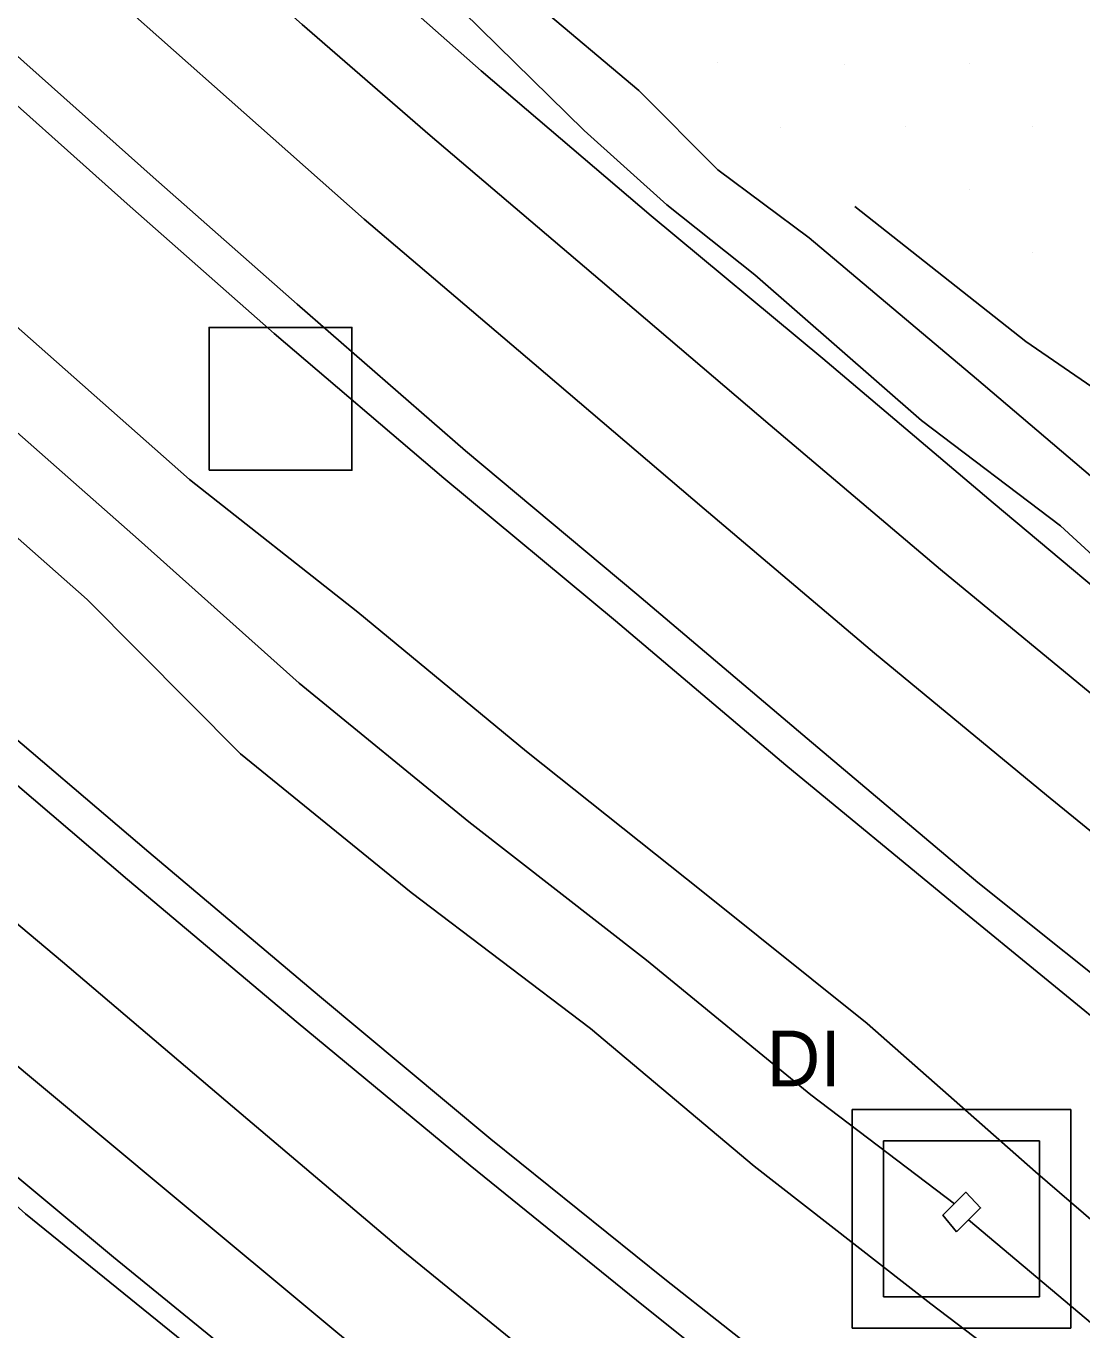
# Model space of a CAD drawing. Extents: x 1602514 to 1609837, y 863887 to 871157.
# Drawn here: x 1605875.4 to 1605993.7, y 866652 to 866798.1 of the extents above; entities that cross this region are included whole.
import ezdxf

# ---------------------------------------------------------------- set-up
doc = ezdxf.new("R2010")
doc.units = 0
for name, color, linetype in [('Drainage-Structures', 7, 'Continuous'), ('Lighting_Signals-Equipment', 7, 'Continuous'), ('Survey-Centerline', 7, 'Continuous'), ('Survey-Edge of pavement', 7, 'Continuous'), ('Survey-Flow line', 7, 'Continuous'), ('Survey-Ridge Lines', 7, 'Continuous'), ('Survey-Safety', 7, 'Continuous'), ('Survey-Shoulders', 7, 'Continuous'), ('Survey-Spot dirt', 7, 'Continuous')]:
    doc.layers.add(name, color=color, linetype=linetype)

msp = doc.modelspace()

# ---------------------------------------------------------------- linework, layer by layer
at = {"layer": 'Drainage-Structures'}
for p, q in [((1605967.97, 866676.69), (1605992.47, 866676.69)), ((1605967.97, 866652.19), (1605967.97, 866676.69)), ((1605967.97, 866676.69), (1605992.47, 866676.69)), ((1605967.97, 866652.19), (1605967.97, 866676.69)), ((1605992.47, 866676.69), (1605992.47, 866652.19)), ((1605992.47, 866676.69), (1605992.47, 866652.19)), ((1605971.47, 866673.19), (1605988.97, 866673.19)), ((1605971.47, 866655.69), (1605971.47, 866673.19)), ((1605971.47, 866673.19), (1605988.97, 866673.19)), ((1605971.47, 866655.69), (1605971.47, 866673.19)), ((1605988.97, 866673.19), (1605988.97, 866655.69)), ((1605988.97, 866673.19), (1605988.97, 866655.69)), ((1605988.97, 866655.69), (1605971.47, 866655.69)), ((1605988.97, 866655.69), (1605971.47, 866655.69)), ((1605992.47, 866652.19), (1605967.97, 866652.19)), ((1605992.47, 866652.19), (1605967.97, 866652.19))]:
    msp.add_line(p, q, dxfattribs=at)
at = {"layer": 'Lighting_Signals-Equipment'}
msp.add_lwpolyline([(1605895.92, 866748.3), (1605911.92, 866748.3), (1605911.92, 866764.3), (1605895.92, 866764.3)], close=True, dxfattribs=at)
msp.add_lwpolyline([(1605895.92, 866748.3), (1605911.92, 866748.3), (1605911.92, 866764.3), (1605895.92, 866764.3)], close=True, dxfattribs=at)
at = {"layer": 'Survey-Centerline'}
for points in [[(1606230.94, 866538.31), (1606209.7, 866551.54), (1606188.9, 866565.41), (1606168.34, 866579.63), (1606147.65, 866593.67), (1606127.01, 866607.78), (1606106.55, 866622.14), (1606086.32, 866636.84), (1606068.39, 866650.14), (1606048.41, 866665.17), (1606028.71, 866680.56), (1606009.12, 866696.1), (1605989.76, 866711.91), (1605970.47, 866727.82), (1605951.38, 866743.98), (1605932.35, 866760.21), (1605913.31, 866776.44), (1605898.17, 866789.83), (1605879.46, 866806.46), (1605860.65, 866822.97)], [(1606230.94, 866538.31), (1606209.7, 866551.54), (1606188.9, 866565.41), (1606168.34, 866579.63), (1606147.65, 866593.67), (1606127.01, 866607.78), (1606106.55, 866622.14), (1606086.32, 866636.84), (1606068.39, 866650.14), (1606048.41, 866665.17), (1606028.71, 866680.56), (1606009.12, 866696.1), (1605989.76, 866711.91), (1605970.47, 866727.82), (1605951.38, 866743.98), (1605932.35, 866760.21), (1605913.31, 866776.44), (1605898.17, 866789.83), (1605879.46, 866806.46), (1605860.65, 866822.97)], [(1606078.7, 866537.89), (1606058.34, 866552.41), (1606038.11, 866567.11), (1606016.01, 866583.78), (1605996.03, 866598.81), (1605976.18, 866614.01), (1605956.6, 866629.55), (1605937, 866645.06), (1605917.62, 866660.86), (1605898.53, 866677.02), (1605879.5, 866693.25), (1605860.32, 866709.31)], [(1606078.7, 866537.89), (1606058.34, 866552.41), (1606038.11, 866567.11), (1606016.01, 866583.78), (1605996.03, 866598.81), (1605976.18, 866614.01), (1605956.6, 866629.55), (1605937, 866645.06), (1605917.62, 866660.86), (1605898.53, 866677.02), (1605879.5, 866693.25), (1605860.32, 866709.31)]]:
    msp.add_lwpolyline(points, dxfattribs=at)
at = {"layer": 'Survey-Edge of pavement'}
for points in [[(1606257.34, 866535.35), (1606237.59, 866547.92), (1606216.41, 866561.24), (1606195.69, 866575.24), (1606174.88, 866589.1), (1606154.2, 866603.14), (1606133.72, 866617.47), (1606113.37, 866632.01), (1606093.02, 866646.53), (1606075.69, 866659.39), (1606055.71, 866674.42), (1606036.11, 866689.93), (1606016.52, 866705.47), (1605997.16, 866721.29), (1605977.87, 866737.19), (1605958.78, 866753.36), (1605939.75, 866769.59), (1605920.71, 866785.82), (1605906.37, 866798.23), (1605887.65, 866814.84), (1605868.84, 866831.36)], [(1606257.34, 866535.35), (1606237.59, 866547.92), (1606216.41, 866561.24), (1606195.69, 866575.24), (1606174.88, 866589.1), (1606154.2, 866603.14), (1606133.72, 866617.47), (1606113.37, 866632.01), (1606093.02, 866646.53), (1606075.69, 866659.39), (1606055.71, 866674.42), (1606036.11, 866689.93), (1606016.52, 866705.47), (1605997.16, 866721.29), (1605977.87, 866737.19), (1605958.78, 866753.36), (1605939.75, 866769.59), (1605920.71, 866785.82), (1605906.37, 866798.23), (1605887.65, 866814.84), (1605868.84, 866831.36)], [(1605870.97, 866797.76), (1605889.67, 866781.14), (1605905.78, 866766.9), (1605924.66, 866750.47), (1605943.85, 866734.44), (1605962.94, 866718.27), (1605982.04, 866702.13), (1606001.57, 866686.52), (1606021.15, 866670.98), (1606040.87, 866655.62), (1606060.85, 866640.58), (1606079.4, 866626.82), (1606099.73, 866612.27), (1606120.04, 866597.69), (1606140.61, 866583.48), (1606161.29, 866569.44), (1606182.02, 866555.47), (1606202.82, 866541.59), (1606223.86, 866528.06)], [(1605870.97, 866797.76), (1605889.67, 866781.14), (1605905.78, 866766.9), (1605924.66, 866750.47), (1605943.85, 866734.44), (1605962.94, 866718.27), (1605982.04, 866702.13), (1606001.57, 866686.52), (1606021.15, 866670.98), (1606040.87, 866655.62), (1606060.85, 866640.58), (1606079.4, 866626.82), (1606099.73, 866612.27), (1606120.04, 866597.69), (1606140.61, 866583.48), (1606161.29, 866569.44), (1606182.02, 866555.47), (1606202.82, 866541.59), (1606223.86, 866528.06)], [(1606106.11, 866533.59), (1606085.8, 866548.16), (1606065.36, 866562.57), (1606045.02, 866577.1), (1606023.55, 866593.33), (1606003.57, 866608.36), (1605983.72, 866623.56), (1605964.14, 866639.1), (1605944.6, 866654.69), (1605925.17, 866670.42), (1605905.89, 866686.35), (1605886.77, 866702.47), (1605867.73, 866718.7)], [(1606106.11, 866533.59), (1606085.8, 866548.16), (1606065.36, 866562.57), (1606045.02, 866577.1), (1606023.55, 866593.33), (1606003.57, 866608.36), (1605983.72, 866623.56), (1605964.14, 866639.1), (1605944.6, 866654.69), (1605925.17, 866670.42), (1605905.89, 866686.35), (1605886.77, 866702.47), (1605867.73, 866718.7)], [(1605871.9, 866683.62), (1605891.13, 866667.65), (1605910.33, 866651.62), (1605929.73, 866635.85), (1605949.29, 866620.29), (1605968.98, 866604.88), (1605988.68, 866589.5), (1606008.66, 866574.46), (1606031.39, 866557.38), (1606051.68, 866542.78), (1606072.04, 866528.26)], [(1605871.9, 866683.62), (1605891.13, 866667.65), (1605910.33, 866651.62), (1605929.73, 866635.85), (1605949.29, 866620.29), (1605968.98, 866604.88), (1605988.68, 866589.5), (1606008.66, 866574.46), (1606031.39, 866557.38), (1606051.68, 866542.78), (1606072.04, 866528.26)]]:
    msp.add_lwpolyline(points, dxfattribs=at)
at = {"layer": 'Survey-Flow line'}
for points in [[(1605979.43, 866666.13), (1605963.33, 866678.34), (1605944.94, 866693.43), (1605925.04, 866708.9), (1605906.02, 866724.46), (1605888, 866740.55), (1605865.17, 866760.69), (1605846.9, 866777.44), (1605828.58, 866793.63), (1605810.95, 866809.81), (1605794.09, 866826.95), (1605775.4, 866844.62), (1605757.62, 866860.04), (1605739.67, 866878.17), (1605722.8, 866895.17), (1605706.24, 866912.43), (1605688.17, 866930.62), (1605672.05, 866947.4), (1605650.86, 866970.14), (1605634.63, 866988.04), (1605618.53, 867007.56)], [(1605979.43, 866666.13), (1605963.33, 866678.34), (1605944.94, 866693.43), (1605925.04, 866708.9), (1605906.02, 866724.46), (1605888, 866740.55), (1605865.17, 866760.69), (1605846.9, 866777.44), (1605828.58, 866793.63), (1605810.95, 866809.81), (1605794.09, 866826.95), (1605775.4, 866844.62), (1605757.62, 866860.04), (1605739.67, 866878.17), (1605722.8, 866895.17), (1605706.24, 866912.43), (1605688.17, 866930.62), (1605672.05, 866947.4), (1605650.86, 866970.14), (1605634.63, 866988.04), (1605618.53, 867007.56)], [(1606377.19, 866399.6), (1606357.62, 866410.46), (1606308.71, 866437.21), (1606287.73, 866449.56), (1606267.1, 866462.67), (1606247.62, 866475.39), (1606226.07, 866490.22), (1606204.71, 866504.01), (1606183.97, 866517.51), (1606164.65, 866530.77), (1606142.87, 866545.18), (1606123.05, 866558.74), (1606103.24, 866572.64), (1606083.64, 866586.39), (1606063.04, 866600.62), (1606040.77, 866617.86), (1606020.72, 866632.5), (1606001.72, 866646.9), (1605981.02, 866664.32)], [(1606377.19, 866399.6), (1606357.62, 866410.46), (1606308.71, 866437.21), (1606287.73, 866449.56), (1606267.1, 866462.67), (1606247.62, 866475.39), (1606226.07, 866490.22), (1606204.71, 866504.01), (1606183.97, 866517.51), (1606164.65, 866530.77), (1606142.87, 866545.18), (1606123.05, 866558.74), (1606103.24, 866572.64), (1606083.64, 866586.39), (1606063.04, 866600.62), (1606040.77, 866617.86), (1606020.72, 866632.5), (1606001.72, 866646.9), (1605981.02, 866664.32)]]:
    msp.add_lwpolyline(points, dxfattribs=at)
at = {"layer": 'Survey-Ridge Lines'}
for points in [[(1605818.63, 866975.54), (1605823.32, 866967.9), (1605825.51, 866961.77), (1605840.26, 866955.79), (1605850.81, 866933.34), (1605862.85, 866922.95), (1605867.04, 866911.76), (1605868.64, 866897.22), (1605877.58, 866873.57), (1605886.18, 866848.24), (1605890.31, 866842.46), (1605894.02, 866838.78), (1605901.86, 866826.21), (1605920.99, 866810.31), (1605944.09, 866790.84), (1605952.92, 866781.95), (1605963.14, 866774.35), (1605981.91, 866758.56), (1605996.42, 866746.17), (1606011.08, 866735.4), (1606019.62, 866726.59)], [(1605818.63, 866975.54), (1605823.32, 866967.9), (1605825.51, 866961.77), (1605840.26, 866955.79), (1605850.81, 866933.34), (1605862.85, 866922.95), (1605867.04, 866911.76), (1605868.64, 866897.22), (1605877.58, 866873.57), (1605886.18, 866848.24), (1605890.31, 866842.46), (1605894.02, 866838.78), (1605901.86, 866826.21), (1605920.99, 866810.31), (1605944.09, 866790.84), (1605952.92, 866781.95), (1605963.14, 866774.35), (1605981.91, 866758.56), (1605996.42, 866746.17), (1606011.08, 866735.4), (1606019.62, 866726.59)], [(1605858.57, 866856.44), (1605877.33, 866839.9), (1605880.57, 866835.82), (1605884.73, 866833.25), (1605895.96, 866822.63), (1605916.57, 866807.37), (1605937.93, 866786.38), (1605947.21, 866778.03), (1605957.06, 866770.19), (1605975.74, 866753.89), (1605991.32, 866742.08), (1606004.55, 866729.94), (1606014.68, 866722.44), (1606033.11, 866707.78), (1606060.04, 866687.04), (1606083.53, 866668.99), (1606110.22, 866648.93), (1606140.52, 866627.15), (1606161.02, 866612.69), (1606181.56, 866598.49), (1606202.54, 866584.96), (1606223.53, 866571.41), (1606245.26, 866559.02), (1606279.36, 866535.2)], [(1605858.57, 866856.44), (1605877.33, 866839.9), (1605880.57, 866835.82), (1605884.73, 866833.25), (1605895.96, 866822.63), (1605916.57, 866807.37), (1605937.93, 866786.38), (1605947.21, 866778.03), (1605957.06, 866770.19), (1605975.74, 866753.89), (1605991.32, 866742.08), (1606004.55, 866729.94), (1606014.68, 866722.44), (1606033.11, 866707.78), (1606060.04, 866687.04), (1606083.53, 866668.99), (1606110.22, 866648.93), (1606140.52, 866627.15), (1606161.02, 866612.69), (1606181.56, 866598.49), (1606202.54, 866584.96), (1606223.53, 866571.41), (1606245.26, 866559.02), (1606279.36, 866535.2)], [(1606023.16, 866729.55), (1606014.43, 866738.19), (1606003.41, 866751.76), (1605987.43, 866762.74), (1605968.26, 866777.85)], [(1606023.16, 866729.55), (1606014.43, 866738.19), (1606003.41, 866751.76), (1605987.43, 866762.74), (1605968.26, 866777.85)], [(1606169.62, 866538.04), (1606147.72, 866552.53), (1606128.01, 866566.01), (1606108.3, 866579.85), (1606088.57, 866593.19), (1606067.62, 866606.94), (1606045.72, 866624.49), (1606026.16, 866639.73), (1606007.06, 866653.74), (1605988.51, 866669.69), (1605969.65, 866686.32), (1605951.23, 866701.08), (1605931.49, 866716.81), (1605912.6, 866732.41), (1605893.73, 866747.28), (1605871.02, 866767.32)], [(1606169.62, 866538.04), (1606147.72, 866552.53), (1606128.01, 866566.01), (1606108.3, 866579.85), (1606088.57, 866593.19), (1606067.62, 866606.94), (1606045.72, 866624.49), (1606026.16, 866639.73), (1606007.06, 866653.74), (1605988.51, 866669.69), (1605969.65, 866686.32), (1605951.23, 866701.08), (1605931.49, 866716.81), (1605912.6, 866732.41), (1605893.73, 866747.28), (1605871.02, 866767.32)], [(1606138.01, 866537.84), (1606118.08, 866551.47), (1606098.18, 866565.44), (1606078.7, 866579.6), (1606058.45, 866594.31), (1606035.81, 866611.23), (1606015.29, 866625.28), (1605996.37, 866640.06), (1605976.8, 866654.93), (1605957.01, 866670.35), (1605938.65, 866685.78), (1605918.58, 866701), (1605899.43, 866716.53), (1605882.25, 866733.82), (1605859.32, 866754.06)], [(1606138.01, 866537.84), (1606118.08, 866551.47), (1606098.18, 866565.44), (1606078.7, 866579.6), (1606058.45, 866594.31), (1606035.81, 866611.23), (1606015.29, 866625.28), (1605996.37, 866640.06), (1605976.8, 866654.93), (1605957.01, 866670.35), (1605938.65, 866685.78), (1605918.58, 866701), (1605899.43, 866716.53), (1605882.25, 866733.82), (1605859.32, 866754.06)], [(1605979.68, 866662.98), (1605982.36, 866665.66), (1605980.71, 866667.42), (1605978.15, 866664.85), (1605979.68, 866662.98)], [(1605979.68, 866662.98), (1605982.36, 866665.66), (1605980.71, 866667.42), (1605978.15, 866664.85), (1605979.68, 866662.98)]]:
    msp.add_lwpolyline(points, dxfattribs=at)
at = {"layer": 'Survey-Safety'}
msp.add_lwpolyline([(1606354.02, 866337.22), (1606267.39, 866387.13), (1606093.69, 866498.43), (1606027.43, 866545.67), (1605953.09, 866602.06), (1605875.34, 866665), (1605783.15, 866747), (1605696.27, 866830.14), (1605609.58, 866919.6), (1605546.56, 866989.12), (1605512.84, 867028.67)], dxfattribs=at)
msp.add_lwpolyline([(1606354.02, 866337.22), (1606267.39, 866387.13), (1606093.69, 866498.43), (1606027.43, 866545.67), (1605953.09, 866602.06), (1605875.34, 866665), (1605783.15, 866747), (1605696.27, 866830.14), (1605609.58, 866919.6), (1605546.56, 866989.12), (1605512.84, 867028.67)], dxfattribs=at)
at = {"layer": 'Survey-Shoulders'}
for points in [[(1606283.82, 866530.22), (1606262.45, 866543.21), (1606242.85, 866555.53), (1606221.84, 866569.11), (1606200.99, 866582.9), (1606180.26, 866596.87), (1606159.57, 866610.91), (1606139.07, 866625.22), (1606118.77, 866639.81), (1606098.49, 866654.43), (1606081.64, 866666.93), (1606061.66, 866681.96), (1606041.96, 866697.35), (1606022.38, 866712.89), (1606002.92, 866728.59), (1605983.77, 866744.67), (1605964.69, 866760.84), (1605945.45, 866776.82), (1605926.42, 866793.05), (1605912.95, 866804.96), (1605894.24, 866821.58), (1605875.43, 866838.1), (1605857.18, 866855.19)], [(1606283.82, 866530.22), (1606262.45, 866543.21), (1606242.85, 866555.53), (1606221.84, 866569.11), (1606200.99, 866582.9), (1606180.26, 866596.87), (1606159.57, 866610.91), (1606139.07, 866625.22), (1606118.77, 866639.81), (1606098.49, 866654.43), (1606081.64, 866666.93), (1606061.66, 866681.96), (1606041.96, 866697.35), (1606022.38, 866712.89), (1606002.92, 866728.59), (1605983.77, 866744.67), (1605964.69, 866760.84), (1605945.45, 866776.82), (1605926.42, 866793.05), (1605912.95, 866804.96), (1605894.24, 866821.58), (1605875.43, 866838.1), (1605857.18, 866855.19)], [(1606200.43, 866538.13), (1606179.63, 866552.01), (1606158.86, 866565.93), (1606138.18, 866579.97), (1606117.87, 866594.55), (1606097.41, 866608.92), (1606077.18, 866623.61), (1606058.43, 866637.51), (1606038.45, 866652.55), (1606018.78, 866667.99), (1605999.2, 866683.52), (1605979.84, 866699.34), (1605960.55, 866715.25), (1605941.46, 866731.42), (1605922.24, 866747.41), (1605903.2, 866763.64), (1605886.76, 866778.16), (1605868.06, 866794.79)], [(1606200.43, 866538.13), (1606179.63, 866552.01), (1606158.86, 866565.93), (1606138.18, 866579.97), (1606117.87, 866594.55), (1606097.41, 866608.92), (1606077.18, 866623.61), (1606058.43, 866637.51), (1606038.45, 866652.55), (1606018.78, 866667.99), (1605999.2, 866683.52), (1605979.84, 866699.34), (1605960.55, 866715.25), (1605941.46, 866731.42), (1605922.24, 866747.41), (1605903.2, 866763.64), (1605886.76, 866778.16), (1605868.06, 866794.79)], [(1606108.22, 866536.64), (1606087.8, 866551.06), (1606067.52, 866565.69), (1606047.29, 866580.38), (1606025.86, 866596.26), (1606005.89, 866611.3), (1605986.18, 866626.69), (1605966.6, 866642.22), (1605946.97, 866657.7), (1605927.5, 866673.38), (1605908.29, 866689.39), (1605889.17, 866705.51), (1605870.14, 866721.74)], [(1606108.22, 866536.64), (1606087.8, 866551.06), (1606067.52, 866565.69), (1606047.29, 866580.38), (1606025.86, 866596.26), (1606005.89, 866611.3), (1605986.18, 866626.69), (1605966.6, 866642.22), (1605946.97, 866657.7), (1605927.5, 866673.38), (1605908.29, 866689.39), (1605889.17, 866705.51), (1605870.14, 866721.74)], [(1606046.25, 866534.92), (1606026.01, 866549.61), (1606002.76, 866566.99), (1605982.78, 866582.02), (1605963.08, 866597.41), (1605943.5, 866612.95), (1605923.9, 866628.46), (1605904.58, 866644.34), (1605885.22, 866660.16), (1605865.97, 866676.12)], [(1606046.25, 866534.92), (1606026.01, 866549.61), (1606002.76, 866566.99), (1605982.78, 866582.02), (1605963.08, 866597.41), (1605943.5, 866612.95), (1605923.9, 866628.46), (1605904.58, 866644.34), (1605885.22, 866660.16), (1605865.97, 866676.12)]]:
    msp.add_lwpolyline(points, dxfattribs=at)
at = {"layer": 'Survey-Spot dirt'}
for p, q in [((1605952.86, 866794), (1605952.86, 866794)), ((1605952.86, 866794), (1605952.86, 866794)), ((1605981.08, 866793.83), (1605981.08, 866793.83)), ((1605981.08, 866793.83), (1605981.08, 866793.83)), ((1605967.06, 866793.74), (1605967.06, 866793.74)), ((1605967.06, 866793.74), (1605967.06, 866793.74)), ((1605959.95, 866786.74), (1605959.95, 866786.74)), ((1605959.95, 866786.74), (1605959.95, 866786.74)), ((1605973.94, 866786.81), (1605973.94, 866786.81)), ((1605973.94, 866786.81), (1605973.94, 866786.81)), ((1605988.17, 866786.81), (1605988.17, 866786.81)), ((1605988.17, 866786.81), (1605988.17, 866786.81)), ((1605981.14, 866779.74), (1605981.14, 866779.74)), ((1605981.14, 866779.74), (1605981.14, 866779.74)), ((1605988.21, 866772.67), (1605988.21, 866772.67)), ((1605988.21, 866772.67), (1605988.21, 866772.67))]:
    msp.add_line(p, q, dxfattribs=at)

# ---------------------------------------------------------------- texts
at = {"layer": 'Drainage-Structures'}
msp.add_text('DI', height=6.25, dxfattribs=at).set_placement((1605958.37, 866679.29))
msp.add_text('DI', height=6.25, dxfattribs=at).set_placement((1605958.37, 866679.29))

doc.saveas('drawing.dxf')
